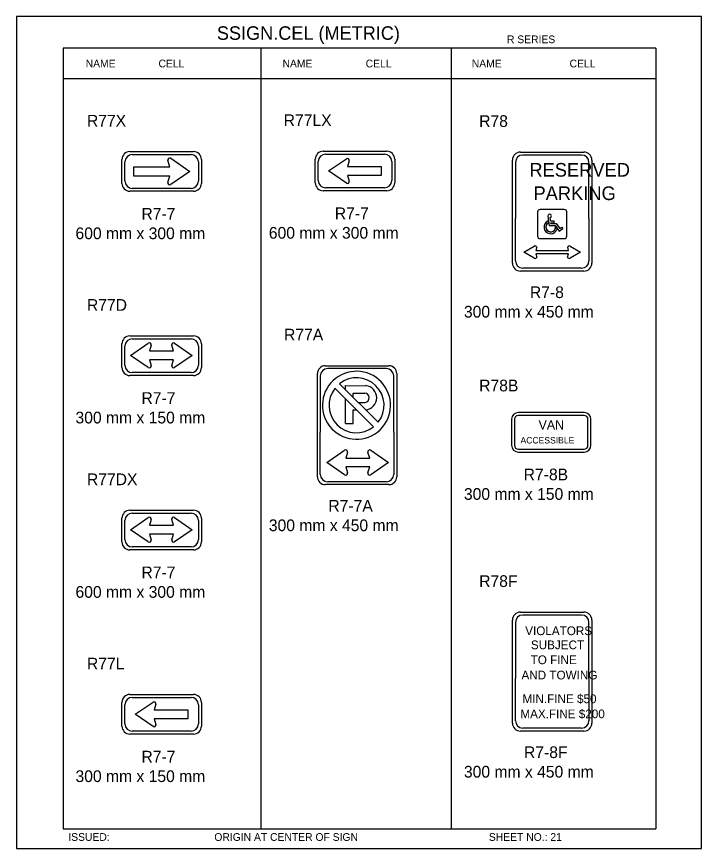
# Model space of a CAD drawing. Extents: x -12 to 6962, y -3756 to 679.
# Drawn here: x 400.1 to 575.4, y -465.8 to -252.7 of the extents above; entities that cross this region are included whole.
import ezdxf

# ---------------------------------------------------------------- set-up
doc = ezdxf.new("R2010")
doc.units = 0
for name, color, linetype in [('Level 1', 7, 'Continuous'), ('Level 2', 7, 'Continuous'), ('Level 3', 7, 'Continuous'), ('Level 63', 7, 'Continuous')]:
    doc.layers.add(name, color=color, linetype=linetype)

msp = doc.modelspace()

# ---------------------------------------------------------------- linework, layer by layer
at = {"layer": 'Level 1'}
for p, q in [((563.74, -260.71), (411.99, -260.71)), ((411.99, -260.71), (411.99, -460.71)), ((462.57, -260.71), (462.57, -460.71)), ((511.35, -260.71), (511.35, -460.71)), ((563.74, -260.71), (563.74, -460.71)), ((563.74, -268.62), (411.99, -268.62)), ((429.71, -288), (444.76, -288)), ((439.28, -291.13), (438.8, -289.56)), ((439.58, -288.96), (444.43, -292.32)), ((477.31, -294.65), (477.31, -289.76)), ((479.19, -287.88), (494.24, -287.88)), ((479.97, -292.2), (484.52, -289.07)), ((485.24, -289.62), (484.8, -291.08)), ((496.12, -289.76), (496.12, -294.65)), ((544.72, -288.13), (529.67, -288.13)), ((427.83, -294.77), (427.83, -289.88)), ((430.11, -293.52), (430.11, -291.13)), ((430.11, -291.13), (439.28, -291.13)), ((446.64, -289.88), (446.64, -294.77)), ((484.8, -291.08), (493.39, -291.08)), ((493.39, -291.08), (493.39, -293.32)), ((527.79, -290), (527.79, -304.39)), ((546.6, -304.39), (546.6, -290)), ((439.28, -293.52), (430.11, -293.52)), ((437.23, -292.32), (437.23, -292.32)), ((438.8, -295.08), (439.28, -293.52)), ((444.43, -292.32), (439.58, -295.67)), ((484.52, -295.35), (479.97, -292.2)), ((493.39, -293.32), (484.8, -293.32)), ((484.8, -293.32), (485.24, -294.79)), ((486.72, -292.2), (486.72, -292.2)), ((444.76, -296.65), (429.71, -296.65)), ((494.24, -296.53), (479.19, -296.53)), ((540.29, -302.07), (534.08, -302.07)), ((527.79, -315.22), (527.79, -304.39)), ((533.46, -302.69), (533.46, -308.9)), ((536.06, -303.75), (536.42, -306.13)), ((536.6, -304.21), (536.72, -304.98)), ((537.19, -302.61), (537.19, -302.61)), ((540.91, -308.9), (540.91, -302.69)), ((546.6, -304.39), (546.6, -315.22)), ((536.14, -304.98), (536.21, -305.46)), ((536.42, -306.13), (537.94, -306.13)), ((536.72, -304.98), (537.62, -304.98)), ((536.79, -305.45), (537.62, -305.45)), ((536.79, -305.45), (536.82, -305.66)), ((536.82, -305.66), (538.18, -305.66)), ((537.62, -304.98), (537.62, -305.45)), ((537.94, -306.13), (539, -307.61)), ((538.06, -306.44), (538.47, -307.01)), ((538.18, -305.66), (539.12, -306.97)), ((539.12, -306.97), (539.67, -306.59)), ((539.67, -306.59), (539.93, -306.98)), ((539, -307.61), (539.93, -306.98)), ((534.08, -309.52), (540.29, -309.52)), ((529.92, -312.99), (532.57, -311.46)), ((532.59, -314.54), (529.92, -312.99)), ((533.22, -311.72), (533.01, -312.58)), ((533.01, -312.58), (537.19, -312.58)), ((537.19, -312.58), (541.36, -312.58)), ((541.36, -312.58), (541.16, -311.72)), ((544.46, -312.99), (541.78, -314.54)), ((541.81, -311.46), (544.46, -312.99)), ((537.19, -313.4), (533.03, -313.4)), ((533.03, -313.4), (533.23, -314.26)), ((541.35, -313.4), (537.19, -313.4)), ((541.14, -314.26), (541.35, -313.4)), ((544.72, -317.1), (529.67, -317.1)), ((429.26, -339.44), (433.81, -336.31)), ((429.71, -335.21), (444.76, -335.21)), ((440.52, -336.29), (445.06, -339.44)), ((427.83, -341.98), (427.83, -337.09)), ((434.54, -336.85), (434.09, -338.32)), ((434.09, -338.32), (435.6, -338.32)), ((435.6, -338.32), (440.24, -338.32)), ((440.24, -338.32), (439.79, -336.85)), ((446.64, -337.09), (446.64, -341.98)), ((433.81, -342.59), (429.26, -339.44)), ((435.57, -340.56), (434.09, -340.56)), ((434.09, -340.56), (434.54, -342.03)), ((440.24, -340.56), (435.57, -340.56)), ((437.23, -339.53), (437.23, -339.53)), ((439.79, -342.03), (440.24, -340.56)), ((445.06, -339.44), (440.52, -342.58)), ((494.77, -342.84), (479.72, -342.84)), ((444.76, -343.86), (429.71, -343.86)), ((477.84, -344.72), (477.84, -359.11)), ((496.65, -359.11), (496.65, -344.72)), ((482.74, -346.7), (492.64, -356.59)), ((481.56, -347.86), (491.47, -357.77)), ((487.53, -351.49), (489.31, -351.49)), ((486.21, -353.39), (487.09, -353.39)), ((527.53, -355.83), (527.53, -362.49)), ((545.35, -354.83), (528.53, -354.83)), ((546.35, -362.49), (546.35, -355.83)), ((487.25, -357.33), (487.25, -357.33)), ((477.84, -369.93), (477.84, -359.11)), ((496.65, -359.11), (496.65, -369.93)), ((536.94, -359.16), (536.94, -359.16)), ((479.52, -366.9), (484.07, -363.76)), ((484.8, -364.31), (484.35, -365.78)), ((490.49, -365.78), (490.04, -364.31)), ((490.77, -363.75), (495.32, -366.9)), ((528.53, -363.49), (545.35, -363.49)), ((484.35, -365.78), (485.85, -365.78)), ((485.85, -365.78), (490.49, -365.78)), ((484.07, -370.05), (479.52, -366.9)), ((485.82, -368.02), (484.35, -368.02)), ((484.35, -368.02), (484.8, -369.49)), ((490.49, -368.02), (485.82, -368.02)), ((490.04, -369.49), (490.49, -368.02)), ((495.32, -366.9), (490.77, -370.04)), ((494.77, -371.81), (479.72, -371.81)), ((429.26, -384.11), (433.81, -380.97)), ((429.71, -379.88), (444.76, -379.88)), ((440.52, -380.96), (445.06, -384.11)), ((427.83, -386.65), (427.83, -381.75)), ((434.54, -381.52), (434.09, -382.99)), ((434.09, -382.99), (435.6, -382.99)), ((435.6, -382.99), (440.24, -382.99)), ((440.24, -382.99), (439.79, -381.52)), ((446.64, -381.75), (446.64, -386.65)), ((433.81, -387.26), (429.26, -384.11)), ((435.57, -385.23), (434.09, -385.23)), ((434.09, -385.23), (434.54, -386.7)), ((440.24, -385.23), (435.57, -385.23)), ((437.23, -384.2), (437.23, -384.2)), ((439.79, -386.7), (440.24, -385.23)), ((445.06, -384.11), (440.52, -387.25)), ((444.76, -388.53), (429.71, -388.53)), ((544.72, -405.98), (529.67, -405.98)), ((527.79, -407.86), (527.79, -422.25)), ((546.6, -422.25), (546.6, -407.86)), ((537.19, -420.47), (537.19, -420.47)), ((527.79, -433.07), (527.79, -422.25)), ((546.6, -422.25), (546.6, -433.07)), ((429.71, -427.09), (444.76, -427.09)), ((430.48, -431.41), (435.03, -428.27)), ((427.83, -433.86), (427.83, -428.97)), ((435.76, -428.82), (435.31, -430.29)), ((435.31, -430.29), (443.9, -430.29)), ((443.9, -430.29), (443.9, -432.53)), ((446.64, -428.97), (446.64, -433.86)), ((435.03, -434.56), (430.48, -431.41)), ((443.9, -432.53), (435.31, -432.53)), ((435.31, -432.53), (435.76, -434)), ((437.23, -431.41), (437.23, -431.41)), ((444.76, -435.74), (429.71, -435.74)), ((544.72, -434.95), (529.67, -434.95)), ((411.99, -460.71), (563.74, -460.71))]:
    msp.add_line(p, q, dxfattribs=at)
for points in [[(484.3, -348.26), (484.3, -347.18), (489.48, -347.21)], [(486.21, -350.17), (486.21, -349.1), (489.26, -349.11)], [(484.29, -356.9), (484.3, -350.61)], [(484.29, -356.9), (484.29, -356.92), (486.21, -356.9), (486.21, -353.39)]]:
    msp.add_lwpolyline(points, dxfattribs=at)
for centre, radius, start, end in [((429.71, -289.88), 1.88, 90, 180), ((439.3, -289.41), 0.528, 58.0324, 196.3736), ((444.76, -289.88), 1.88, 0, 90), ((479.19, -289.76), 1.88, 90, 180), ((484.77, -289.48), 0.491, 342.8549, 122.3344), ((494.24, -289.76), 1.88, 0, 90), ((529.67, -290), 1.88, 90, 180), ((544.72, -290), 1.88, 0, 90), ((429.71, -294.77), 1.88, 180, 270), ((439.3, -295.23), 0.523, 162.8549, 302.3344), ((444.76, -294.77), 1.88, 270, 0), ((479.19, -294.65), 1.88, 180, 270), ((484.77, -294.93), 0.495, 238.0324, 16.3736), ((494.24, -294.65), 1.88, 270, 0), ((534.08, -302.69), 0.621, 90, 180), ((540.29, -302.69), 0.621, 0, 90), ((536.52, -303.75), 0.466, 279.3681, 180), ((536.81, -306.56), 1.72, 113.1316, 344.6833), ((536.81, -306.56), 1.25, 118.6949, 0), ((536.81, -306.56), 1.25, 118.6949, 5.5807), ((534.08, -308.9), 0.621, 180, 270), ((540.29, -308.9), 0.621, 270, 0), ((529.67, -315.22), 1.88, 180, 270), ((544.72, -315.22), 1.88, 270, 0), ((429.71, -337.09), 1.88, 90, 180), ((434.07, -336.71), 0.491, 342.8549, 122.3344), ((440.26, -336.71), 0.495, 58.0324, 196.3736), ((444.76, -337.09), 1.88, 0, 90), ((429.71, -341.98), 1.88, 180, 270), ((434.07, -342.17), 0.495, 238.0324, 16.3736), ((440.26, -342.17), 0.491, 162.8549, 302.3344), ((444.76, -341.98), 1.88, 270, 0), ((479.72, -344.72), 1.88, 90, 180), ((494.77, -344.72), 1.88, 0, 90), ((487.1, -352.23), 8.71, 308.1142, 307.7621), ((487.11, -352.23), 7.05, 321.9583, 128.3432), ((489.17, -350.3), 3.11, 274.9803, 84.2691), ((487.11, -352.23), 7.05, 142.1255, 308.3331), ((489.15, -350.31), 1.2, 278.0439, 85.8611), ((528.53, -355.83), 1, 90, 180), ((545.35, -355.83), 1, 0, 90), ((484.32, -364.17), 0.491, 342.8549, 122.3344), ((490.51, -364.17), 0.495, 58.0324, 196.3736), ((528.53, -362.49), 1, 180, 270), ((545.35, -362.49), 1, 270, 0), ((479.72, -369.93), 1.88, 180, 270), ((484.32, -369.63), 0.495, 238.0324, 16.3736), ((490.51, -369.63), 0.491, 162.8549, 302.3344), ((494.77, -369.93), 1.88, 270, 0), ((429.71, -381.75), 1.88, 90, 180), ((434.07, -381.38), 0.491, 342.8549, 122.3344), ((440.26, -381.38), 0.495, 58.0324, 196.3736), ((444.76, -381.75), 1.88, 0, 90), ((429.71, -386.65), 1.88, 180, 270), ((434.07, -386.84), 0.495, 238.0324, 16.3736), ((440.26, -386.84), 0.491, 162.8549, 302.3344), ((444.76, -386.65), 1.88, 270, 0), ((529.67, -407.86), 1.88, 90, 180), ((544.72, -407.86), 1.88, 0, 90), ((429.71, -428.96), 1.88, 90, 180), ((435.29, -428.68), 0.491, 342.8549, 122.3344), ((444.76, -428.96), 1.88, 0, 90), ((429.71, -433.86), 1.88, 180, 270), ((435.29, -434.14), 0.495, 238.0324, 16.3736), ((444.76, -433.86), 1.88, 270, 0), ((529.67, -433.07), 1.88, 180, 270), ((544.72, -433.07), 1.88, 270, 0)]:
    msp.add_arc(centre, radius, start, end, dxfattribs=at)
for centre, start_param, end_param in [((532.82, -311.69), 2.957903, 5.412979), ((541.55, -311.69), 4.011799, 6.466875), ((532.84, -314.31), 0.835066, 3.34671), ((541.53, -314.31), 6.078068, 8.589712)]:
    msp.add_ellipse(centre, major_axis=(-0.395, 0), ratio=0.7337, start_param=start_param, end_param=end_param, dxfattribs=at)
at = {"layer": 'Level 3'}
for p, q in [((429.1, -287.24), (445.36, -287.24)), ((478.59, -287.13), (494.84, -287.13)), ((529.06, -287.37), (545.32, -287.37)), ((427.07, -295.37), (427.07, -289.27)), ((447.39, -289.27), (447.39, -295.37)), ((476.56, -295.25), (476.56, -289.16)), ((496.88, -289.16), (496.88, -295.25)), ((527.03, -304.39), (527.03, -289.4)), ((547.35, -289.4), (547.35, -304.39)), ((445.36, -297.4), (429.1, -297.4)), ((494.84, -297.28), (478.59, -297.28)), ((527.03, -315.82), (527.03, -304.39)), ((547.35, -304.39), (547.35, -315.82)), ((545.32, -317.85), (529.06, -317.85)), ((429.1, -334.45), (445.36, -334.45)), ((427.07, -342.58), (427.07, -336.49)), ((447.39, -336.49), (447.39, -342.58)), ((479.12, -342.09), (495.38, -342.09)), ((445.36, -344.61), (429.1, -344.61)), ((477.09, -359.11), (477.09, -344.12)), ((497.41, -344.12), (497.41, -359.11)), ((526.78, -355.83), (526.78, -362.49)), ((545.35, -354.08), (528.53, -354.08)), ((547.1, -362.49), (547.1, -355.83)), ((477.09, -370.54), (477.09, -359.11)), ((497.41, -359.11), (497.41, -370.54)), ((528.53, -364.24), (545.35, -364.24)), ((495.38, -372.57), (479.12, -372.57)), ((429.1, -379.12), (445.36, -379.12)), ((427.07, -387.25), (427.07, -381.15)), ((447.39, -381.15), (447.39, -387.25)), ((445.36, -389.28), (429.1, -389.28)), ((529.06, -405.23), (545.32, -405.23)), ((527.03, -422.25), (527.03, -407.26)), ((547.35, -407.26), (547.35, -422.25)), ((527.03, -433.68), (527.03, -422.25)), ((547.35, -422.25), (547.35, -433.68)), ((429.1, -426.33), (445.36, -426.33)), ((427.07, -434.46), (427.07, -428.36)), ((447.39, -428.36), (447.39, -434.46)), ((445.36, -436.49), (429.1, -436.49)), ((545.32, -435.71), (529.06, -435.71))]:
    msp.add_line(p, q, dxfattribs=at)
for centre, radius, start, end in [((429.1, -289.27), 2.03, 90, 180), ((445.36, -289.27), 2.03, 0, 90), ((478.59, -289.16), 2.03, 90, 180), ((494.84, -289.16), 2.03, 0, 90), ((529.06, -289.4), 2.03, 90, 180), ((545.32, -289.4), 2.03, 0, 90), ((429.1, -295.37), 2.03, 180, 270), ((445.36, -295.37), 2.03, 270, 0), ((478.59, -295.25), 2.03, 180, 270), ((494.84, -295.25), 2.03, 270, 0), ((529.06, -315.82), 2.03, 180, 270), ((545.32, -315.82), 2.03, 270, 0), ((429.1, -336.48), 2.03, 90, 180), ((445.36, -336.48), 2.03, 0, 90), ((429.1, -342.58), 2.03, 180, 270), ((445.36, -342.58), 2.03, 270, 0), ((479.12, -344.12), 2.03, 90, 180), ((495.38, -344.12), 2.03, 0, 90), ((528.53, -355.83), 1.75, 90, 180), ((545.35, -355.83), 1.75, 0, 90), ((528.53, -362.49), 1.75, 180, 270), ((545.35, -362.49), 1.75, 270, 0), ((479.12, -370.54), 2.03, 180, 270), ((495.38, -370.54), 2.03, 270, 0), ((429.1, -381.15), 2.03, 90, 180), ((445.36, -381.15), 2.03, 0, 90), ((429.1, -387.25), 2.03, 180, 270), ((445.36, -387.25), 2.03, 270, 0), ((529.06, -407.26), 2.03, 90, 180), ((545.32, -407.26), 2.03, 0, 90), ((429.1, -428.36), 2.03, 90, 180), ((445.36, -428.36), 2.03, 0, 90), ((429.1, -434.46), 2.03, 180, 270), ((445.36, -434.46), 2.03, 270, 0), ((529.06, -433.68), 2.03, 180, 270), ((545.32, -433.68), 2.03, 270, 0)]:
    msp.add_arc(centre, radius, start, end, dxfattribs=at)
at = {"layer": 'Level 63'}
msp.add_lwpolyline([(400.11, -465.75), (575.37, -465.75), (575.37, -252.66), (400.11, -252.66)], close=True, dxfattribs=at)

# ---------------------------------------------------------------- texts
at = {"layer": 'Level 1'}
for s, height, p in [('RESERVED', 3.5, (531.35, -293.66)), ('PARKING', 3.5, (532.4, -299.66)), ('VAN', 2.371, (533.7, -358.44)), ('ACCESSIBLE', 1.641, (529.07, -362.02)), ('VIOLATORS', 2.236, (530.29, -411.12)), ('SUBJECT', 2.236, (531.74, -414.73)), ('TO FINE', 2.236, (531.68, -418.56)), ('AND TOWING', 2.236, (529.33, -422.47)), ('MIN.FINE $50', 2.2361, (529.59, -428.55)), ('MAX.FINE $200', 2.2361, (529.05, -432.42))]:
    msp.add_text(s, height=height, dxfattribs=at).set_placement(p)
at = {"layer": 'Level 2'}
for s, p in [('R77X', (418.1, -280.82)), ('R77LX', (468.46, -280.7)), ('R78', (518.5, -280.92)), ('R7-7', (432.05, -304.67)), ('R7-7', (481.54, -304.55)), ('600 mm x 300 mm', (415.17, -309.67)), ('600 mm x 300 mm', (464.66, -309.55)), ('R7-8', (531.48, -324.76)), ('R77D', (418.1, -328.03)), ('300 mm x 450 mm', (514.6, -329.76)), ('R77A', (468.55, -335.63)), ('R78B', (518.5, -348.67)), ('R7-7', (432.05, -351.88)), ('300 mm x 150 mm', (415.17, -356.88)), ('R7-8B', (529.89, -371.46)), ('R77DX', (418.1, -372.7)), ('300 mm x 150 mm', (514.6, -376.46)), ('R7-7A', (479.9, -379.48)), ('300 mm x 450 mm', (464.66, -384.48)), ('R7-7', (432.05, -396.55)), ('R78F', (518.5, -398.78)), ('600 mm x 300 mm', (415.17, -401.55)), ('R77L', (418.1, -419.91)), ('R7-7', (432.05, -443.76)), ('R7-8F', (529.97, -442.62)), ('300 mm x 450 mm', (514.6, -447.62)), ('300 mm x 150 mm', (415.17, -448.76))]:
    msp.add_text(s, height=3, dxfattribs=at).set_placement(p)
at = {"layer": 'Level 3'}
for s, height, p in [('SSIGN.CEL (METRIC)', 3.4642, (451.37, -258.6)), ('R SERIES', 1.979, (525.61, -259.47)), ('NAME', 1.98, (417.78, -265.66)), ('CELL', 1.98, (436.42, -265.66)), ('NAME', 1.98, (468.16, -265.66)), ('CELL', 1.98, (489.44, -265.66)), ('NAME', 1.98, (516.61, -265.66)), ('CELL', 1.98, (541.64, -265.66)), ('ISSUED:', 1.98, (413.33, -463.83)), ('ORIGIN AT CENTER OF SIGN', 1.9795, (450.71, -463.83)), ('SHEET NO.: 21', 1.9795, (520.98, -463.83))]:
    msp.add_text(s, height=height, dxfattribs=at).set_placement(p)

doc.saveas('drawing.dxf')
